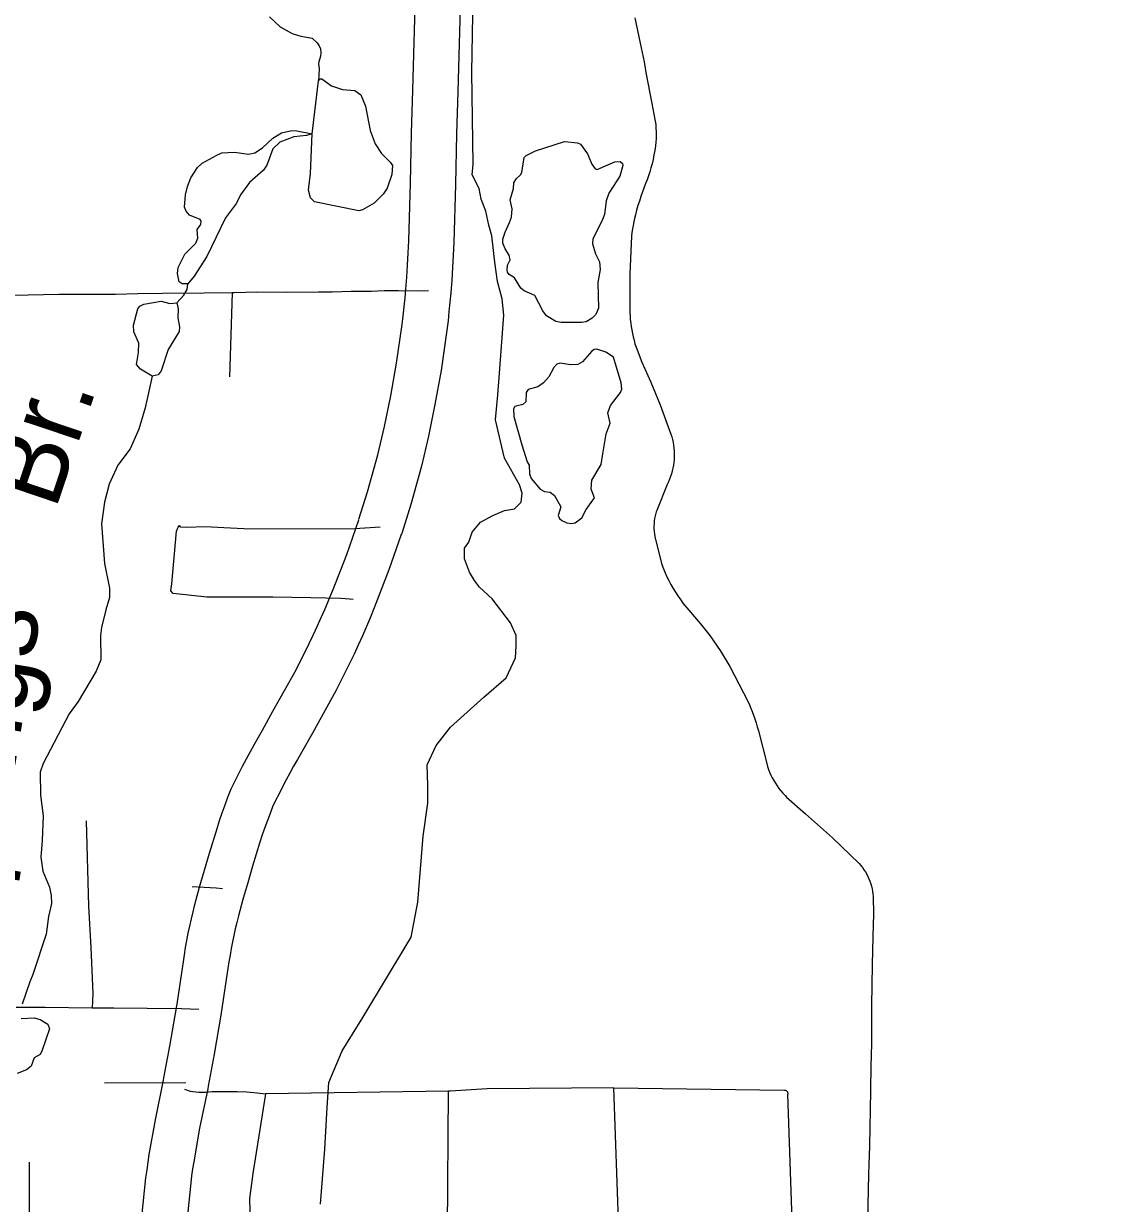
# Model space of a CAD drawing. Extents: x -19 to 366, y -4 to 359.
# Drawn here: x 153.013 to 154.161, y 183.524 to 184.765 of the extents above; entities that cross this region are included whole.
import ezdxf

# ---------------------------------------------------------------- set-up
doc = ezdxf.new("R2010")
doc.units = 0
for name, color, linetype in [('R_Contour Annot', 7, 'Continuous'), ('R_ROW', 7, 'Continuous'), ('R_ROW Annot', 7, 'Continuous'), ('R_Temp Easement', 7, 'Continuous'), ('Sheet Fence', 7, 'Continuous'), ('T_Vehicle Path Lt Major', 7, 'Continuous')]:
    doc.layers.add(name, color=color, linetype=linetype)

msp = doc.modelspace()

# ---------------------------------------------------------------- linework, layer by layer
at = {"layer": 'R_Contour Annot'}
for p, q in [((153.4619, 184.4821), (153.4619, 184.4819)), ((153.4098, 184.2275), (153.4099, 184.2278)), ((153.3815, 184.1509), (153.3813, 184.1506)), ((153.2447, 183.8488), (153.2448, 183.8488)), ((153.2206, 183.7249), (153.2205, 183.7245)), ((153.2069, 183.6476), (153.2069, 183.6477))]:
    msp.add_line(p, q, dxfattribs=at)
for points in [[(153.4147, 184.4858), (153.4157, 184.4986), (153.4165, 184.5112), (153.4172, 184.5239), (153.4177, 184.5366), (153.4194, 184.5972), (153.4206, 184.6503), (153.422, 184.6947), (153.4229, 184.7329), (153.424, 184.77), (153.4252, 184.8039), (153.4258, 184.8304)], [(153.4731, 184.8293), (153.4725, 184.8026), (153.4713, 184.7686), (153.4703, 184.7317), (153.4693, 184.6934), (153.468, 184.6491), (153.4667, 184.5959), (153.465, 184.535), (153.4645, 184.5217), (153.4638, 184.5085), (153.4629, 184.4952), (153.4619, 184.4821)], [(153.3653, 184.2437), (153.3654, 184.2441), (153.3744, 184.2727), (153.3851, 184.3115), (153.3921, 184.3413), (153.3988, 184.3737), (153.405, 184.4079), (153.4108, 184.4488), (153.4119, 184.4579), (153.4129, 184.4673), (153.4139, 184.4767), (153.4147, 184.4861)], [(153.4619, 184.4819), (153.461, 184.4722), (153.46, 184.4624), (153.459, 184.4526), (153.4578, 184.4427), (153.4517, 184.4003), (153.4453, 184.3647), (153.4383, 184.3311), (153.431, 184.2998), (153.4198, 184.2593), (153.4103, 184.229), (153.4098, 184.2275)], [(153.3374, 184.1682), (153.3525, 184.2069), (153.3652, 184.2434)], [(153.4099, 184.2278), (153.3969, 184.1906), (153.3815, 184.1509)], [(153.1992, 183.8618), (153.203, 183.8749), (153.2082, 183.8928), (153.2162, 183.9187), (153.2188, 183.927), (153.2217, 183.9353), (153.2246, 183.9435), (153.2277, 183.9516), (153.2311, 183.9604), (153.2352, 183.9689), (153.2391, 183.9767), (153.2431, 183.9844), (153.2471, 183.9921), (153.2512, 183.9997), (153.2554, 184.0073), (153.2597, 184.0148), (153.2639, 184.022), (153.275, 184.042), (153.2992, 184.0857), (153.3131, 184.1131), (153.3173, 184.122), (153.3216, 184.1312), (153.3257, 184.1404), (153.3297, 184.1496), (153.3336, 184.159), (153.3375, 184.1685)], [(153.3813, 184.1506), (153.3774, 184.1409), (153.3733, 184.1311), (153.369, 184.1213), (153.3647, 184.1116), (153.3602, 184.1019), (153.3556, 184.0922), (153.3411, 184.0635), (153.3164, 184.0191), (153.3051, 183.9985), (153.3007, 183.9911), (153.2967, 183.9841), (153.2928, 183.977), (153.2889, 183.9698), (153.2851, 183.9626), (153.2814, 183.9553), (153.2777, 183.948), (153.2745, 183.9414), (153.2719, 183.9346), (153.2691, 183.9272), (153.2664, 183.9196), (153.2638, 183.9121), (153.2613, 183.9045), (153.2536, 183.8791), (153.2484, 183.8617), (153.2447, 183.8488)], [(153.1738, 183.732), (153.1809, 183.7784), (153.182, 183.7859), (153.1832, 183.7934), (153.1846, 183.801), (153.186, 183.8086), (153.1875, 183.8161), (153.1892, 183.8236), (153.191, 183.8312), (153.1929, 183.8388), (153.1978, 183.8569), (153.1992, 183.8618)], [(153.2448, 183.8488), (153.2434, 183.8442), (153.2387, 183.8267), (153.237, 183.82), (153.2354, 183.8132), (153.2339, 183.8063), (153.2325, 183.7994), (153.2311, 183.7924), (153.2299, 183.7855), (153.2287, 183.7785), (153.2277, 183.7714), (153.2206, 183.7249)], [(153.1603, 183.6564), (153.1666, 183.6898), (153.1739, 183.7324)], [(153.2205, 183.7245), (153.2133, 183.6814), (153.2069, 183.6476)], [(153.1373, 183.5104), (153.1415, 183.5515), (153.1426, 183.5598), (153.1437, 183.5679), (153.145, 183.576), (153.1514, 183.6125), (153.1599, 183.6541), (153.1603, 183.6563)], [(153.2069, 183.6477), (153.2064, 183.645), (153.1979, 183.6037), (153.1917, 183.5682), (153.1905, 183.5609), (153.1895, 183.5535), (153.1886, 183.5462), (153.1844, 183.5056)]]:
    msp.add_lwpolyline(points, dxfattribs=at)
at = {"layer": 'R_ROW'}
for p, q in [((153.1834, 183.6512), (153.0979, 183.6508)), ((153.6393, 183.4783), (153.6333, 183.646)), ((153.6333, 183.646), (153.8124, 183.6436)), ((153.4585, 183.4775), (153.4594, 183.6425)), ((153.8215, 183.4819), (153.8163, 183.6393))]:
    msp.add_line(p, q, dxfattribs=at)
for points in [[(153.6552, 184.771), (153.6609, 184.7446), (153.6652, 184.7247), (153.6671, 184.7138), (153.6691, 184.7028), (153.6711, 184.6919), (153.6732, 184.681), (153.6744, 184.6755), (153.6755, 184.67), (153.6765, 184.6644), (153.6773, 184.6589), (153.6776, 184.6551), (153.6778, 184.6514), (153.6778, 184.6477), (153.6777, 184.644), (153.6774, 184.6403), (153.677, 184.6366), (153.6763, 184.6318), (153.6755, 184.6271), (153.6745, 184.6223), (153.6735, 184.6176), (153.6723, 184.6134), (153.671, 184.6092), (153.6696, 184.6051), (153.6682, 184.6009), (153.6667, 184.5968), (153.6634, 184.588), (153.6617, 184.5833), (153.6601, 184.5785), (153.6586, 184.5737), (153.6572, 184.5688), (153.6559, 184.5639), (153.655, 184.5602), (153.6542, 184.5565), (153.6535, 184.5528), (153.6528, 184.5491), (153.6523, 184.5453), (153.6519, 184.5416), (153.6502, 184.5021), (153.6501, 184.4955), (153.6501, 184.4612), (153.6503, 184.4575), (153.6506, 184.4538), (153.651, 184.4502), (153.6515, 184.4465), (153.6521, 184.4429), (153.6528, 184.4393), (153.6536, 184.4357), (153.6545, 184.4321), (153.6555, 184.4285), (153.6566, 184.425), (153.6629, 184.4092), (153.6721, 184.3881), (153.682, 184.3641), (153.6933, 184.3334), (153.6942, 184.3305), (153.6949, 184.3276), (153.6956, 184.3246), (153.6961, 184.3217)], [(153.2322, 184.4821), (153.2028, 184.4816), (153.159, 184.4813), (153.1329, 184.4808), (153.1094, 184.4802), (153.0498, 184.4802), (152.969, 184.4786), (152.9305, 184.4777)], [(153.2322, 184.4821), (153.2292, 184.3936)], [(153.4383, 184.484), (153.428, 184.4838), (153.4071, 184.4841), (153.3919, 184.4839), (153.3785, 184.4833), (153.3573, 184.4832), (153.3377, 184.4828), (153.3227, 184.4826), (153.2893, 184.4823), (153.2581, 184.4825), (153.2341, 184.4821), (153.2322, 184.4821)], [(153.6961, 184.3217), (153.6964, 184.3187), (153.6967, 184.3156), (153.6968, 184.3126), (153.6968, 184.3096), (153.6966, 184.3066), (153.6963, 184.3036), (153.6959, 184.3006), (153.6954, 184.2976), (153.6947, 184.2947), (153.6939, 184.2917), (153.693, 184.2889), (153.6919, 184.286), (153.6908, 184.2832), (153.6895, 184.2805), (153.6784, 184.2532), (153.6779, 184.2516), (153.6775, 184.2503), (153.6771, 184.2489), (153.6768, 184.2475), (153.6762, 184.2448), (153.6758, 184.2421), (153.6757, 184.2407), (153.6756, 184.2393), (153.6754, 184.2365), (153.6754, 184.2351), (153.6755, 184.2337), (153.6757, 184.231), (153.676, 184.2283), (153.6764, 184.2256), (153.6767, 184.224), (153.6771, 184.2226), (153.6838, 184.1963), (153.6854, 184.1919), (153.6872, 184.1877), (153.6891, 184.1834), (153.6911, 184.1793), (153.6933, 184.1752), (153.6956, 184.1711), (153.698, 184.1672), (153.7005, 184.1633), (153.7032, 184.1595), (153.706, 184.1558), (153.7243, 184.1338), (153.7341, 184.1217), (153.7451, 184.1058), (153.7552, 184.089), (153.7697, 184.0614), (153.7717, 184.0576), (153.7736, 184.0538), (153.7754, 184.0499), (153.7771, 184.0459), (153.7787, 184.0419), (153.7802, 184.0379), (153.7816, 184.0339), (153.7829, 184.0298), (153.7841, 184.0257), (153.7852, 184.0215), (153.794, 183.9872), (153.7949, 183.984), (153.7959, 183.9809), (153.7971, 183.9778), (153.7984, 183.9748), (153.7998, 183.9719), (153.8014, 183.969), (153.8031, 183.9662), (153.8049, 183.9634), (153.8069, 183.9608), (153.8089, 183.9582), (153.8111, 183.9558), (153.8134, 183.9534), (153.8149, 183.9517), (153.8347, 183.9342), (153.8632, 183.909), (153.8911, 183.8819), (153.8929, 183.8798), (153.8946, 183.8777), (153.8962, 183.8754), (153.8977, 183.8731), (153.8991, 183.8708), (153.9004, 183.8683), (153.9015, 183.8658), (153.9025, 183.8632), (153.9034, 183.8606), (153.9042, 183.858), (153.9048, 183.8553), (153.9053, 183.8526), (153.9057, 183.8499), (153.9059, 183.8471), (153.9061, 183.8286), (153.9057, 183.8052), (153.9049, 183.7752), (153.9045, 183.7538), (153.9043, 183.7325), (153.9042, 183.7093), (153.9041, 183.6924), (153.9035, 183.6687), (153.9031, 183.644), (153.9027, 183.6222), (153.9025, 183.6047)], [(153.3594, 184.1596), (153.3555, 184.1597), (153.3462, 184.1605), (153.3148, 184.1611), (153.275, 184.1621), (153.2425, 184.1621), (153.2056, 184.162), (153.1699, 184.1657), (153.1675, 184.1686), (153.1685, 184.1758), (153.1737, 184.2312), (153.1754, 184.2357), (153.1768, 184.2372)], [(153.3875, 184.2356), (153.3612, 184.2338), (153.2515, 184.2334), (153.2234, 184.2347), (153.2042, 184.236), (153.1841, 184.2352), (153.1783, 184.2357), (153.1768, 184.2372)], [(153.0849, 183.7298), (153.0356, 183.7303), (153.005, 183.7303)], [(153.1972, 183.7285), (153.179, 183.7292), (153.1428, 183.7293), (153.1077, 183.7296), (153.0849, 183.7298)], [(153.6333, 183.646), (153.5, 183.6448), (153.4611, 183.6425), (153.4594, 183.6425)], [(153.1821, 183.6446), (153.188, 183.6426), (153.1967, 183.6415), (153.2039, 183.6415), (153.2111, 183.642), (153.2152, 183.6421), (153.2374, 183.6421), (153.2475, 183.6419), (153.2585, 183.6409), (153.2673, 183.6398)], [(153.2673, 183.6398), (153.2537, 183.5558), (153.2504, 183.5296), (153.2509, 183.5042), (153.2509, 183.4775)], [(153.4594, 183.6425), (153.2673, 183.6398)], [(153.8124, 183.6436), (153.8139, 183.6434), (153.8144, 183.6431), (153.8148, 183.6428), (153.8152, 183.6424), (153.8157, 183.6418), (153.816, 183.6412), (153.8161, 183.6407), (153.8163, 183.6393)], [(153.9025, 183.6047), (153.902, 183.5846), (153.9012, 183.5658), (153.901, 183.5546), (153.9006, 183.5393), (153.9003, 183.5222), (153.9002, 183.5054), (153.9001, 183.4946), (153.8997, 183.4842)], [(153.1608, 183.508), (153.1551, 183.5084), (153.1294, 183.5078), (153.1112, 183.5081), (153.1016, 183.5079), (153.0628, 183.5079), (153.0448, 183.5073), (153.0243, 183.5073), (153.0235, 183.5072), (153.0228, 183.5072), (153.0221, 183.5074), (153.0214, 183.5077), (153.0208, 183.5081), (153.0202, 183.5086), (153.0198, 183.5092), (153.0195, 183.5099), (153.0193, 183.5106), (153.0192, 183.5113), (153.019, 183.5343), (153.0189, 183.5679)]]:
    msp.add_lwpolyline(points, dxfattribs=at)
at = {"layer": 'R_ROW Annot'}
for points in [[(153.0785, 183.9266), (153.0809, 183.837), (153.0835, 183.7937), (153.0856, 183.7452), (153.0849, 183.7298)], [(153.222, 183.8553), (153.2151, 183.8559), (153.19, 183.8573)]]:
    msp.add_lwpolyline(points, dxfattribs=at)
at = {"layer": 'R_Temp Easement'}
for points in [[(153.5019, 184.553), (153.4988, 184.5678), (153.4938, 184.5804), (153.4918, 184.5917), (153.4844, 184.6062), (153.4853, 184.6171), (153.4842, 184.7139), (153.485, 184.7739), (153.4929, 184.8002), (153.4973, 184.8186), (153.5025, 184.8264), (153.4999, 184.8448), (153.4903, 184.8597), (153.4833, 184.872), (153.4744, 184.8768)], [(153.2712, 184.7723), (153.2827, 184.7618), (153.295, 184.7548), (153.3041, 184.7519), (153.3163, 184.7498), (153.3213, 184.745), (153.3236, 184.7416), (153.3248, 184.7386), (153.3252, 184.7344), (153.3249, 184.731), (153.3231, 184.7249), (153.3227, 184.7226), (153.3236, 184.7176), (153.3229, 184.7048)], [(153.3161, 184.6492), (153.3229, 184.7048), (153.3246, 184.7069), (153.3264, 184.7071), (153.3364, 184.6996), (153.348, 184.6957), (153.3611, 184.6948), (153.3675, 184.6901), (153.3723, 184.6781), (153.3773, 184.6525), (153.3823, 184.6387), (153.3892, 184.6285), (153.3987, 184.619), (153.4006, 184.616), (153.4, 184.6063), (153.395, 184.5921), (153.3908, 184.5856), (153.3814, 184.5763), (153.3691, 184.5694), (153.3653, 184.5682), (153.3185, 184.5778), (153.3145, 184.582), (153.3124, 184.5898), (153.3146, 184.6074)], [(153.3146, 184.6074), (153.3161, 184.6492)], [(153.5814, 184.6412), (153.5951, 184.6398), (153.5983, 184.6383), (153.6055, 184.6281), (153.6101, 184.6171), (153.6135, 184.6125), (153.6158, 184.6118), (153.6247, 184.6156), (153.6342, 184.6197), (153.6398, 184.6201), (153.6423, 184.618), (153.6429, 184.6159), (153.6397, 184.6047), (153.6325, 184.5937), (153.628, 184.5866), (153.6252, 184.5786), (153.6236, 184.5642), (153.6207, 184.5572), (153.6111, 184.5389), (153.611, 184.5334), (153.6139, 184.5228), (153.6184, 184.5144), (153.619, 184.5065), (153.6166, 184.4928), (153.6171, 184.4657), (153.6145, 184.4592), (153.6105, 184.4554), (153.6043, 184.4515), (153.5992, 184.4506), (153.5779, 184.4508), (153.5724, 184.4518), (153.5624, 184.4578), (153.5586, 184.4629), (153.5504, 184.479), (153.5392, 184.484), (153.5357, 184.4867), (153.5289, 184.4977), (153.5234, 184.5012), (153.5216, 184.5038), (153.521, 184.5057), (153.5215, 184.5109), (153.5243, 184.5166), (153.5233, 184.5217), (153.5189, 184.5284), (153.5167, 184.5341), (153.5165, 184.5385), (153.5191, 184.5456), (153.5236, 184.5559), (153.5258, 184.5614), (153.5263, 184.5702), (153.5242, 184.5798), (153.5278, 184.5918), (153.5283, 184.5977), (153.5306, 184.6019), (153.5353, 184.6061), (153.5366, 184.6084)], [(153.5511, 184.6312), (153.5814, 184.6412)], [(153.5366, 184.6084), (153.5392, 184.6243), (153.5411, 184.6262), (153.5511, 184.6312)], [(153.325, 183.5238), (153.3294, 183.5816), (153.332, 183.6254), (153.3338, 183.6517), (153.3478, 183.6849), (153.3696, 183.72), (153.4204, 183.8045), (153.4274, 183.8413), (153.4327, 183.9105), (153.4379, 183.9455), (153.4379, 183.9639), (153.437, 183.9858), (153.4467, 184.0059), (153.4615, 184.0252), (153.4965, 184.0567), (153.5202, 184.077), (153.5298, 184.098), (153.5307, 184.1103), (153.5307, 184.1217), (153.5245, 184.1348), (153.5053, 184.1602), (153.4922, 184.1725), (153.4869, 184.1795), (153.4817, 184.1883), (153.4764, 184.2023), (153.4764, 184.2136), (153.4808, 184.2198), (153.4843, 184.2303), (153.493, 184.2408), (153.5062, 184.2478), (153.5184, 184.2531), (153.5289, 184.2548), (153.5359, 184.2618), (153.5368, 184.2714), (153.5342, 184.2802), (153.5184, 184.3082), (153.5088, 184.3485), (153.5114, 184.3748), (153.5132, 184.3976), (153.5175, 184.4586), (153.516, 184.4758), (153.5111, 184.494), (153.5082, 184.5143), (153.5051, 184.5419), (153.5019, 184.553)], [(153.1738, 184.4714), (153.1813, 184.4794), (153.1849, 184.4855), (153.1854, 184.4916)], [(153.6253, 184.3338), (153.6293, 184.345), (153.627, 184.3558), (153.6298, 184.3634), (153.6403, 184.3773), (153.6417, 184.3806), (153.6411, 184.3872), (153.633, 184.4143), (153.625, 184.4196), (153.6155, 184.4228), (153.6127, 184.4224), (153.6101, 184.4208), (153.6003, 184.4094), (153.5955, 184.4067), (153.5878, 184.4063), (153.5768, 184.4081), (153.5735, 184.407), (153.5702, 184.4034), (153.5651, 184.3938), (153.5592, 184.3872), (153.5534, 184.383), (153.5433, 184.3804), (153.5411, 184.377), (153.5407, 184.3673), (153.5375, 184.3647), (153.5292, 184.3625), (153.5279, 184.3601), (153.5281, 184.3519), (153.5365, 184.3221), (153.5421, 184.3043), (153.5442, 184.3007), (153.5446, 184.2916), (153.5465, 184.2867), (153.556, 184.2754), (153.5604, 184.2731), (153.5665, 184.2724), (153.5708, 184.2688), (153.5775, 184.2569), (153.5749, 184.2479), (153.5762, 184.2447), (153.5787, 184.2426)], [(153.1481, 184.3942), (153.1406, 184.3609), (153.1339, 184.3385), (153.1247, 184.3178), (153.112, 184.3008), (153.1028, 184.2808), (153.0978, 184.262), (153.0948, 184.2389), (153.0978, 184.1973), (153.103, 184.1713), (153.1033, 184.1617), (153.0993, 184.1485), (153.0947, 184.1299), (153.0936, 184.1216), (153.0939, 184.0961), (153.089, 184.084), (153.0701, 184.0524), (153.0609, 184.0394), (153.0334, 183.9871), (153.0302, 183.9778), (153.0307, 183.9537), (153.0333, 183.932), (153.0324, 183.9062), (153.0311, 183.8886), (153.0331, 183.8738), (153.04, 183.8569), (153.0417, 183.8482), (153.0421, 183.8398), (153.0389, 183.8262), (153.0367, 183.8077), (153.0227, 183.765), (153.0193, 183.7575), (153.0112, 183.734)], [(153.6216, 184.3127), (153.6253, 184.3338)], [(153.5787, 184.2426), (153.5838, 184.24), (153.5886, 184.2393), (153.5925, 184.2402), (153.5997, 184.2452), (153.6042, 184.2542), (153.6131, 184.2663), (153.6093, 184.2756), (153.61, 184.2851), (153.62, 184.3013), (153.6216, 184.3127)], [(153.0104, 183.7188), (153.024, 183.7196), (153.0301, 183.7179), (153.0384, 183.713), (153.0399, 183.7081), (153.0325, 183.6855), (153.0302, 183.6809), (153.024, 183.6775), (153.0208, 183.6689), (153.016, 183.6649), (153.006, 183.6611)]]:
    msp.add_lwpolyline(points, dxfattribs=at)
at = {"layer": 'Sheet Fence'}
for points in [[(154.1159, 1.8709), (153.9063, 10.4874), (153.696, 19.1041), (153.485, 27.7209), (153.2733, 36.3378), (153.0608, 44.9549), (152.8476, 53.5721), (152.6337, 62.1894), (152.419, 70.8069), (152.2036, 79.4245), (151.9875, 88.0422), (151.7707, 96.6601), (151.5531, 105.2782), (151.3348, 113.8963), (151.1158, 122.5147), (150.8961, 131.1331), (150.6757, 139.7517), (150.4545, 148.3704), (150.2326, 156.9893), (150.0101, 165.6083), (149.7867, 174.2275), (149.5627, 182.8468), (149.338, 191.4662), (149.1125, 200.0858), (148.8864, 208.7055), (148.6595, 217.3254), (148.4319, 225.9454), (148.2037, 234.5655), (147.9747, 243.1858), (147.745, 251.8063), (147.5146, 260.4269), (147.2835, 269.0476), (147.0517, 277.6685), (146.8191, 286.2895), (146.5859, 294.9106), (146.352, 303.5319), (146.1174, 312.1534), (145.8821, 320.775), (145.6461, 329.3967), (145.4094, 338.0186), (145.172, 346.6406)], [(0, 180.8999), (7.1228, 180.9044), (14.2457, 180.9176), (21.3685, 180.9397), (28.4912, 180.9706), (35.614, 181.0103), (42.7366, 181.0589), (49.8592, 181.1163), (56.9818, 181.1825), (64.1042, 181.2575), (71.2266, 181.3414), (78.3488, 181.4341), (85.4709, 181.5357), (92.5929, 181.646), (99.7147, 181.7652), (106.8364, 181.8933), (113.9579, 182.0301), (121.0793, 182.1758), (128.2005, 182.3303), (135.3214, 182.4936), (142.4422, 182.6658), (149.5627, 182.8468), (156.683, 183.0366), (163.8031, 183.2352), (170.9229, 183.4427), (178.0425, 183.659), (185.1617, 183.8841), (192.2807, 184.1181), (199.3994, 184.3608), (206.5178, 184.6124), (213.6359, 184.8728), (220.7537, 185.1421), (227.8711, 185.4201), (234.9881, 185.707), (242.1048, 186.0027), (249.2212, 186.3073), (256.3371, 186.6206), (263.4526, 186.9428), (270.5678, 187.2738), (277.6825, 187.6136), (284.7968, 187.9622), (291.9107, 188.3197), (299.0241, 188.6859), (306.1371, 189.061), (313.2495, 189.4449), (320.3615, 189.8377), (327.4731, 190.2392), (334.5841, 190.6495), (341.6946, 191.0687)]]:
    msp.add_spline(points, degree=3, dxfattribs=at)
at = {"layer": 'T_Vehicle Path Lt Major'}
for points in [[(153.3161, 184.6492), (153.3101, 184.6473), (153.297, 184.6459), (153.2821, 184.6403), (153.2749, 184.6334), (153.2685, 184.6163), (153.2651, 184.6108), (153.2502, 184.598), (153.2408, 184.585), (153.2366, 184.5763), (153.2251, 184.561), (153.2054, 184.5203), (153.1922, 184.4996), (153.1854, 184.4916), (153.1796, 184.4915), (153.1765, 184.4934), (153.1746, 184.5023), (153.1755, 184.5086), (153.1823, 184.5227), (153.194, 184.5343), (153.1959, 184.5396), (153.1953, 184.5484), (153.1992, 184.5537), (153.1994, 184.5573), (153.1983, 184.5592), (153.1874, 184.5637), (153.1836, 184.568), (153.1821, 184.572), (153.183, 184.5849), (153.1851, 184.5939), (153.1888, 184.603), (153.1956, 184.6137), (153.2005, 184.6184), (153.2158, 184.6268), (153.2211, 184.6292), (153.2344, 184.63), (153.2492, 184.6278), (153.256, 184.6291), (153.2641, 184.6345), (153.2747, 184.6446), (153.2839, 184.6502), (153.2947, 184.6525), (153.3, 184.6523), (153.3161, 184.6492)], [(153.1481, 184.3942), (153.1357, 184.4017), (153.1317, 184.4066), (153.1336, 184.4192), (153.1339, 184.4289), (153.1286, 184.4408), (153.1282, 184.4478), (153.133, 184.4651), (153.1351, 184.4678), (153.1391, 184.4701), (153.1576, 184.4732), (153.1664, 184.4708), (153.1738, 184.4714), (153.1755, 184.4651), (153.1751, 184.4558), (153.1769, 184.4462), (153.1765, 184.4412), (153.1647, 184.4224), (153.1573, 184.4001), (153.1543, 184.3956), (153.1481, 184.3942)]]:
    msp.add_lwpolyline(points, dxfattribs=at)

# ---------------------------------------------------------------- texts
at = {"layer": 'R_Temp Easement'}
for s, rotation, p in [('Br.', 71.2985, (153.0461, 184.2524)), ('Springs', 80.5631, (152.9717, 183.7904))]:
    msp.add_text(s, height=0.08, rotation=rotation, dxfattribs=at).set_placement(p)

doc.saveas('drawing.dxf')
